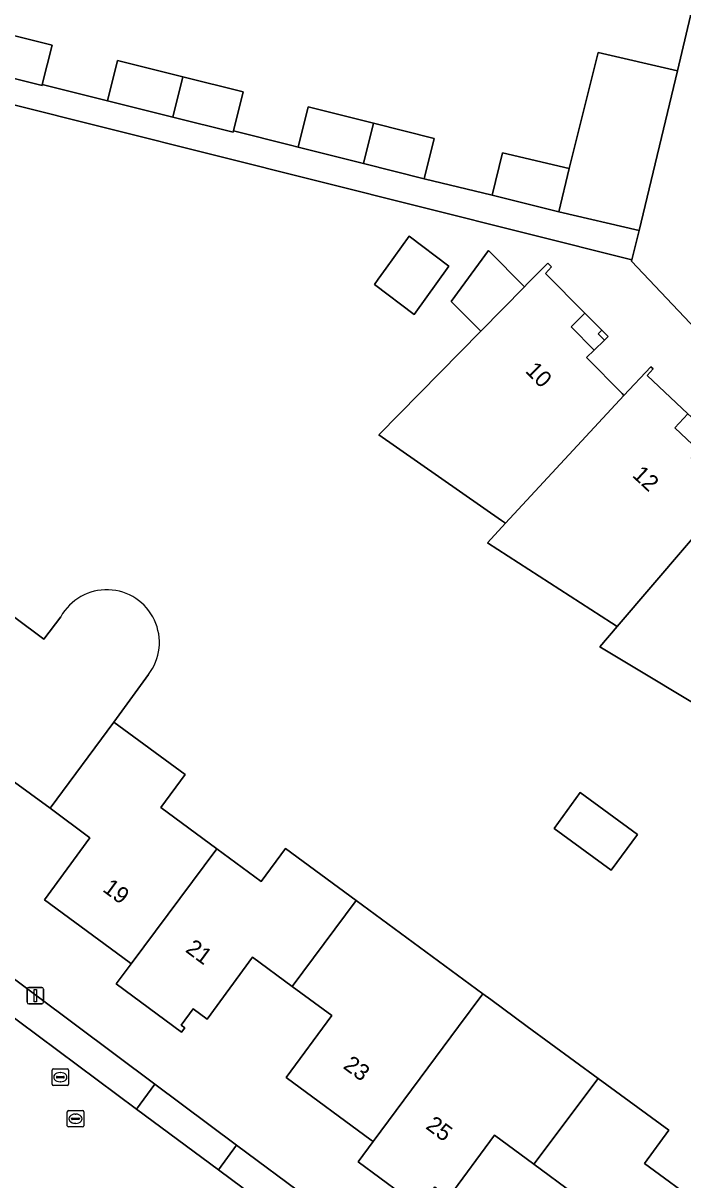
# Model space of a CAD drawing. Extents: x 163266 to 164362, y 381528 to 382286.
# Drawn here: x 163937.9 to 163978.2, y 382051.1 to 382121.6 of the extents above; entities that cross this region are included whole.
import ezdxf

# ---------------------------------------------------------------- set-up
doc = ezdxf.new("R2010")
doc.units = 0
for name, color, linetype in [('IMGEO_Erf', 7, 'Continuous'), ('IMGEO_Lichtmast', 7, 'Continuous'), ('IMGEO_Muur', 7, 'Continuous'), ('IMGEO_Pand', 7, 'Continuous'), ('IMGEO_Pand_nummerreeks', 7, 'Continuous'), ('IMGEO_Pand_overbouw', 7, 'Continuous'), ('IMGEO_Parkeervlak_open', 7, 'Continuous'), ('IMGEO_Rijbaan_lokaal_open', 7, 'Continuous'), ('IMGEO_Rioolput', 7, 'Continuous'), ('IMGEO_Voetpad_open', 7, 'Continuous')]:
    doc.layers.add(name, color=color, linetype=linetype)

msp = doc.modelspace()

# ---------------------------------------------------------------- linework, layer by layer
at = {"layer": 'IMGEO_Erf'}
for points in [[(163936.039, 382121.173), (163939.713, 382120.251), (163939.115, 382117.867), (163942.594, 382116.994), (163943.089, 382116.87), (163943.706, 382119.329), (163947.673, 382118.333), (163951.361, 382117.407), (163950.763, 382115.024), (163954.241, 382114.151), (163954.711, 382114.033), (163955.328, 382116.492), (163959.297, 382115.495), (163963.008, 382114.564), (163962.391, 382112.105), (163966.526, 382111.106), (163967.168, 382113.7), (163971.227, 382112.727), (163972.988, 382119.819), (163977.832, 382118.691), (163979.756, 382126.893)], [(163859.338, 382121.573), (163860.428, 382120.764), (163875.031, 382109.86), (163877.815, 382107.76), (163887.481, 382100.555), (163892.281, 382096.981), (163902.018, 382089.71), (163906.98, 382086.005), (163916.812, 382078.657), (163921.618, 382075.063), (163931.476, 382067.715), (163936.287, 382064.129), (163945.977, 382056.892), (163950.953, 382053.176), (163955.282, 382049.966), (163960.778, 382045.852), (163965.536, 382042.158)], [(164000, 382085.233), (163996.064, 382088.188), (163989.156, 382093.775), (163984.98, 382097.44), (163978.602, 382103.308), (163975.025, 382107.091), (163975.044, 382107.165), (163917.66, 382121.564)], [(163980.982, 382078.828), (163973.107, 382083.567), (163974.159, 382084.799), (163973.81, 382085.024), (163966.245, 382089.911), (163967.35, 382091.103), (163967.096, 382091.28), (163959.626, 382096.487), (163965.84, 382102.81), (163964.046, 382104.621), (163966.306, 382107.73), (163968.5, 382105.516), (163968.674, 382105.693), (163969.936, 382106.964), (163970.144, 382106.746), (163969.785, 382106.331), (163972.185, 382103.908), (163971.347, 382103.078), (163972.748, 382101.665), (163972.28, 382101.201), (163974.455, 382099.006), (163974.568, 382098.892), (163976.198, 382100.651), (163976.342, 382100.522), (163975.988, 382100.109), (163978.469, 382097.779), (163977.662, 382096.919), (163979.113, 382095.557)], [(163937.434, 382085.352), (163939.214, 382084.029), (163940.235, 382085.404)], [(163945.582, 382081.87), (163943.468, 382078.969), (163947.816, 382075.772), (163946.335, 382073.759), (163949.743, 382071.253), (163952.458, 382069.257), (163953.94, 382071.271), (163958.25, 382068.102), (163965.972, 382062.412), (163966.445, 382062.064), (163968.678, 382060.422), (163972.989, 382057.252), (163977.299, 382054.083)], [(163962.339, 382049.228), (163958.358, 382052.16), (163959.273, 382053.392), (163959.152, 382053.481), (163953.976, 382057.294), (163956.752, 382061.076), (163954.343, 382062.856), (163951.934, 382064.636), (163949.158, 382060.854), (163948.304, 382061.486), (163947.578, 382060.5), (163947.797, 382060.339), (163947.603, 382060.074), (163943.622, 382063.006), (163944.536, 382064.238), (163944.416, 382064.327), (163939.241, 382068.14), (163942.017, 382071.922), (163939.586, 382073.719), (163937.199, 382075.482)], [(163971.488, 382050.23), (163969.079, 382052.01), (163966.67, 382053.79), (163963.894, 382050.008)], [(163977.299, 382054.083), (163975.818, 382052.069), (163979.25, 382049.545), (163981.719, 382052.842), (163986.146, 382049.588)]]:
    msp.add_lwpolyline(points, dxfattribs=at)
for points in [[(163959.353, 382105.66), (163959.588, 382105.986), (163960.076, 382106.666), (163961.472, 382108.607), (163963.903, 382106.777), (163961.783, 382103.831)], [(163972.996, 382102.655), (163973.222, 382102.877), (163973.601, 382102.491), (163973.375, 382102.269)], [(163971.908, 382074.676), (163975.391, 382072.129), (163973.792, 382069.943), (163970.309, 382072.49)]]:
    msp.add_lwpolyline(points, close=True, dxfattribs=at)
msp.add_arc((163943.038, 382083.833), 3.213, 322.3386, 150.73747, dxfattribs=at)
at = {"layer": 'IMGEO_Lichtmast'}
for p, q in [((163938.19, 382061.892), (163938.19, 382062.692)), ((163938.19, 382062.692), (163938.19, 382061.892)), ((163938.29, 382062.792), (163939.08, 382062.792)), ((163939.08, 382062.792), (163938.29, 382062.792)), ((163939.18, 382062.692), (163939.18, 382061.892)), ((163939.18, 382061.892), (163939.18, 382062.692)), ((163939.08, 382061.792), (163938.29, 382061.792)), ((163938.29, 382061.792), (163939.08, 382061.792))]:
    msp.add_line(p, q, dxfattribs=at)
msp.add_lwpolyline([(163938.61, 382062.667), (163938.76, 382062.667), (163938.76, 382061.917), (163938.61, 382061.917), (163938.61, 382062.667)], dxfattribs=at)
for centre, start, end in [((163938.29, 382062.692), 90, 180), ((163938.29, 382062.692), 90, 180), ((163939.08, 382062.692), 0, 90), ((163939.08, 382062.692), 360, 90), ((163938.29, 382061.892), 180, 270), ((163938.29, 382061.892), 180, 270), ((163939.08, 382061.892), 270, 0), ((163939.08, 382061.892), 270, 0)]:
    msp.add_arc(centre, 0.1, start, end, dxfattribs=at)
at = {"layer": 'IMGEO_Muur'}
msp.add_lwpolyline([(163971.227, 382112.727), (163972.988, 382119.819)], dxfattribs=at)
at = {"layer": 'IMGEO_Pand'}
for points in [[(163939.713, 382120.251), (163936.039, 382121.173), (163935.439, 382118.71), (163939.096, 382117.792), (163939.115, 382117.867)], [(163947.673, 382118.333), (163943.706, 382119.329), (163943.089, 382116.87), (163947.068, 382115.871)], [(163951.361, 382117.407), (163947.673, 382118.333), (163947.068, 382115.871), (163950.744, 382114.948), (163950.763, 382115.024)], [(163959.297, 382115.495), (163955.328, 382116.492), (163954.711, 382114.033), (163958.686, 382113.035)], [(163958.686, 382113.035), (163962.391, 382112.105), (163963.008, 382114.564), (163959.297, 382115.495)], [(163971.227, 382112.727), (163967.168, 382113.7), (163966.526, 382111.106), (163970.597, 382110.099)], [(163959.353, 382105.66), (163961.783, 382103.831), (163963.903, 382106.777), (163961.472, 382108.607), (163960.076, 382106.666), (163959.588, 382105.986)], [(163968.5, 382105.516), (163966.306, 382107.73), (163964.046, 382104.621), (163965.84, 382102.81)], [(163974.568, 382098.892), (163974.455, 382099.006), (163972.28, 382101.201), (163972.748, 382101.665), (163971.347, 382103.078), (163972.185, 382103.908), (163969.785, 382106.331), (163970.144, 382106.746), (163969.936, 382106.964), (163968.674, 382105.693), (163968.5, 382105.516), (163965.84, 382102.81), (163959.626, 382096.487), (163967.096, 382091.28), (163967.35, 382091.103)], [(163973.222, 382102.877), (163972.996, 382102.655), (163973.375, 382102.269), (163973.601, 382102.491)], [(163982.598, 382094.685), (163982.52, 382094.754), (163980.915, 382092.961), (163978.662, 382095.076), (163979.113, 382095.557), (163977.662, 382096.919), (163978.469, 382097.779), (163975.988, 382100.109), (163976.342, 382100.522), (163976.198, 382100.651), (163974.568, 382098.892), (163967.35, 382091.103), (163966.245, 382089.911), (163973.81, 382085.024), (163974.159, 382084.799)], [(163989.264, 382088.923), (163989.145, 382089.022), (163987.645, 382087.149), (163985.304, 382089.154), (163985.721, 382089.657), (163984.224, 382090.954), (163984.986, 382091.879), (163982.419, 382094.126), (163982.757, 382094.544), (163982.598, 382094.685), (163974.159, 382084.799), (163973.107, 382083.567), (163980.982, 382078.828), (163981.142, 382078.732)], [(163949.743, 382071.253), (163946.335, 382073.759), (163947.816, 382075.772), (163943.468, 382078.969), (163939.586, 382073.719), (163942.017, 382071.922), (163939.241, 382068.14), (163944.416, 382064.327), (163944.536, 382064.238)], [(163970.309, 382072.49), (163973.792, 382069.943), (163975.391, 382072.129), (163971.908, 382074.676)], [(163958.25, 382068.102), (163953.94, 382071.271), (163952.458, 382069.257), (163949.743, 382071.253), (163944.536, 382064.238), (163943.622, 382063.006), (163947.603, 382060.074), (163947.797, 382060.339), (163947.578, 382060.5), (163948.304, 382061.486), (163949.158, 382060.854), (163951.934, 382064.636), (163954.343, 382062.856)], [(163965.972, 382062.412), (163958.25, 382068.102), (163954.343, 382062.856), (163956.752, 382061.076), (163953.976, 382057.294), (163959.152, 382053.481), (163959.273, 382053.392), (163964.487, 382060.412)], [(163972.989, 382057.252), (163968.678, 382060.422), (163966.445, 382062.064), (163965.972, 382062.412), (163964.487, 382060.412), (163959.273, 382053.392), (163958.358, 382052.16), (163962.339, 382049.228), (163962.533, 382049.493), (163962.314, 382049.654), (163963.04, 382050.64), (163963.894, 382050.008), (163966.67, 382053.79), (163969.079, 382052.01)], [(163979.25, 382049.545), (163975.818, 382052.069), (163977.299, 382054.083), (163972.989, 382057.252), (163969.079, 382052.01), (163971.488, 382050.23), (163968.712, 382046.448), (163973.887, 382042.634), (163974.008, 382042.545)]]:
    msp.add_lwpolyline(points, close=True, dxfattribs=at)
msp.add_lwpolyline([(163940.235, 382085.404), (163939.214, 382084.029), (163937.434, 382085.352), (163935.007, 382082.087), (163929.802, 382075.084), (163928.887, 382073.852), (163932.868, 382070.92), (163933.062, 382071.185), (163932.843, 382071.346), (163933.569, 382072.332), (163934.423, 382071.7), (163937.199, 382075.482), (163939.586, 382073.719), (163943.468, 382078.969), (163945.582, 382081.87)], dxfattribs=at)
msp.add_arc((163943.038, 382083.833), 3.213, 322.3386, 150.73747, dxfattribs=at)
at = {"layer": 'IMGEO_Pand_overbouw'}
for points in [[(163973.222, 382102.877), (163972.185, 382103.908), (163971.347, 382103.078), (163972.748, 382101.665), (163973.375, 382102.269), (163972.996, 382102.655)], [(163979.727, 382096.184), (163979.33, 382096.554), (163979.549, 382096.786), (163978.469, 382097.779), (163977.662, 382096.919), (163979.113, 382095.557)]]:
    msp.add_lwpolyline(points, close=True, dxfattribs=at)
at = {"layer": 'IMGEO_Parkeervlak_open'}
for points in [[(163970.597, 382110.099), (163975.495, 382108.964), (163977.832, 382118.691), (163972.988, 382119.819), (163971.227, 382112.727)], [(163936.287, 382064.129), (163935.143, 382062.616), (163935.249, 382062.537), (163944.848, 382055.381), (163945.977, 382056.892)], [(163951.353, 382050.557), (163953.343, 382049.082), (163956.865, 382046.445), (163959.63, 382044.367), (163960.778, 382045.852), (163955.282, 382049.966), (163950.953, 382053.176), (163949.854, 382051.668)]]:
    msp.add_lwpolyline(points, close=True, dxfattribs=at)
at = {"layer": 'IMGEO_Rijbaan_lokaal_open'}
for points in [[(163944.848, 382055.381), (163935.249, 382062.537), (163931.652, 382057.738), (163932.918, 382056.789), (163934.993, 382055.18)], [(163947.652, 382045.773), (163947.738, 382045.71), (163951.353, 382050.557), (163949.854, 382051.668), (163944.848, 382055.381)]]:
    msp.add_lwpolyline(points, dxfattribs=at)
at = {"layer": 'IMGEO_Rioolput'}
for p, q in [((163939.713, 382056.898), (163939.713, 382057.75)), ((163939.788, 382057.824), (163940.64, 382057.824)), ((163939.972, 382057.318), (163939.972, 382057.33)), ((163940.41, 382057.281), (163940.012, 382057.281)), ((163940.015, 382057.367), (163940.413, 382057.367)), ((163940.201, 382057.604), (163940.226, 382057.604)), ((163940.456, 382057.33), (163940.456, 382057.318)), ((163940.714, 382057.75), (163940.714, 382056.898)), ((163940.64, 382056.824), (163939.788, 382056.824)), ((163940.224, 382057.044), (163940.199, 382057.044)), ((163940.637, 382054.362), (163940.637, 382055.214)), ((163940.712, 382055.288), (163941.564, 382055.288)), ((163941.638, 382055.214), (163941.638, 382054.362)), ((163940.896, 382054.782), (163940.896, 382054.794)), ((163941.334, 382054.745), (163940.936, 382054.745)), ((163940.939, 382054.831), (163941.337, 382054.831)), ((163941.148, 382054.508), (163941.123, 382054.508)), ((163941.125, 382055.068), (163941.15, 382055.068)), ((163941.38, 382054.794), (163941.38, 382054.782)), ((163941.564, 382054.288), (163940.712, 382054.288))]:
    msp.add_line(p, q, dxfattribs=at)
for points in [[(163939.713, 382056.898), (163939.713, 382057.75)], [(163939.788, 382057.824), (163940.64, 382057.824)], [(163940.714, 382057.75), (163940.714, 382056.898)], [(163940.64, 382056.824), (163939.788, 382056.824)], [(163940.637, 382054.362), (163940.637, 382055.214)], [(163940.712, 382055.288), (163941.564, 382055.288)], [(163941.638, 382055.214), (163941.638, 382054.362)], [(163941.564, 382054.288), (163940.712, 382054.288)]]:
    msp.add_lwpolyline(points, dxfattribs=at)
for centre, radius, start, end in [((163939.79, 382057.748), 0.0765, 91.55205, 178.44795), ((163939.79, 382057.748), 0.0765, 91.55205, 178.44795), ((163940.012, 382057.327), 0.0403, 85.87752, 175.75265), ((163940.009, 382057.317), 0.0366, 178.93798, 274.71019), ((163940.413, 382057.324), 0.043, 264.86636, 352.45326), ((163940.417, 382057.329), 0.0386, 1.73085, 96.63898), ((163940.638, 382057.748), 0.0765, 1.55205, 88.44795), ((163940.638, 382057.748), 0.0765, 1.55205, 88.44795), ((163939.79, 382056.9), 0.0765, 181.55205, 268.44795), ((163939.79, 382056.9), 0.0765, 181.55205, 268.44795), ((163940.638, 382056.9), 0.0765, 271.55205, 358.44795), ((163940.638, 382056.9), 0.0765, 271.55205, 358.44795), ((163940.714, 382055.212), 0.0765, 91.55205, 178.44795), ((163940.714, 382055.212), 0.0765, 91.55205, 178.44795), ((163941.562, 382055.212), 0.0765, 1.55205, 88.44795), ((163941.562, 382055.212), 0.0765, 1.55205, 88.44795), ((163940.936, 382054.791), 0.0403, 85.87752, 175.75265), ((163940.933, 382054.781), 0.0366, 178.93798, 274.71019), ((163941.337, 382054.788), 0.043, 264.86636, 352.45326), ((163941.341, 382054.793), 0.0386, 1.73085, 96.63898), ((163940.714, 382054.364), 0.0765, 181.55205, 268.44795), ((163940.714, 382054.364), 0.0765, 181.55205, 268.44795), ((163941.562, 382054.364), 0.0765, 271.55205, 358.44795), ((163941.562, 382054.364), 0.0765, 271.55205, 358.44795)]:
    msp.add_arc(centre, radius, start, end, dxfattribs=at)
for centre, major_axis, ratio, start_param, end_param in [((163940.2, 382057.324), (-0.387, 0.002), 0.722429, 4.712389, 7.853982), ((163940.225, 382057.324), (-0.39, 0.002), 0.717154, 1.570796, 4.712389), ((163941.124, 382054.788), (-0.387, 0.002), 0.722429, 4.712389, 7.853982), ((163941.149, 382054.788), (-0.39, 0.002), 0.717154, 1.570796, 4.712389)]:
    msp.add_ellipse(centre, major_axis=major_axis, ratio=ratio, start_param=start_param, end_param=end_param, dxfattribs=at)
at = {"layer": 'IMGEO_Voetpad_open'}
msp.add_lwpolyline([(163979.756, 382126.893), (163977.832, 382118.691), (163975.495, 382108.964), (163975.044, 382107.165), (163975.025, 382107.091), (163978.602, 382103.308), (163984.98, 382097.44), (163989.156, 382093.775), (163996.064, 382088.188), (164000, 382085.233), (164003.484, 382082.618), (164011.629, 382077.008), (164019.118, 382072.286), (164026.92, 382067.895), (164037.434, 382062.442), (164040.069, 382061.177)], dxfattribs=at)
for points in [[(163947.068, 382115.871), (163943.089, 382116.87), (163942.594, 382116.994), (163939.115, 382117.867), (163939.096, 382117.792), (163935.439, 382118.71), (163931.431, 382119.716), (163930.946, 382119.838), (163927.427, 382120.652), (163923.712, 382121.585), (163919.741, 382122.581), (163919.277, 382122.698), (163917.983, 382122.991), (163917.66, 382121.564), (163975.044, 382107.165), (163975.495, 382108.964), (163970.597, 382110.099), (163966.526, 382111.106), (163962.391, 382112.105), (163958.686, 382113.035), (163954.711, 382114.033), (163954.241, 382114.151), (163950.763, 382115.024), (163950.744, 382114.948)], [(163945.977, 382056.892), (163944.848, 382055.381), (163949.854, 382051.668), (163950.953, 382053.176)]]:
    msp.add_lwpolyline(points, close=True, dxfattribs=at)

# ---------------------------------------------------------------- texts
at = {"layer": 'IMGEO_Pand_nummerreeks'}
for s, rotation, p in [('10', 314.73633, (163968.508, 382100.347)), ('12', 316.93649, (163975.021, 382093.98)), ('19', 323.61718, (163942.732, 382068.698)), ('21', 323.49686, (163947.782, 382065.008)), ('23', 323.62291, (163957.394, 382057.906)), ('25', 323.49686, (163962.427, 382054.23))]:
    msp.add_text(s, height=1, rotation=rotation, dxfattribs=at).set_placement(p)

doc.saveas('drawing.dxf')
